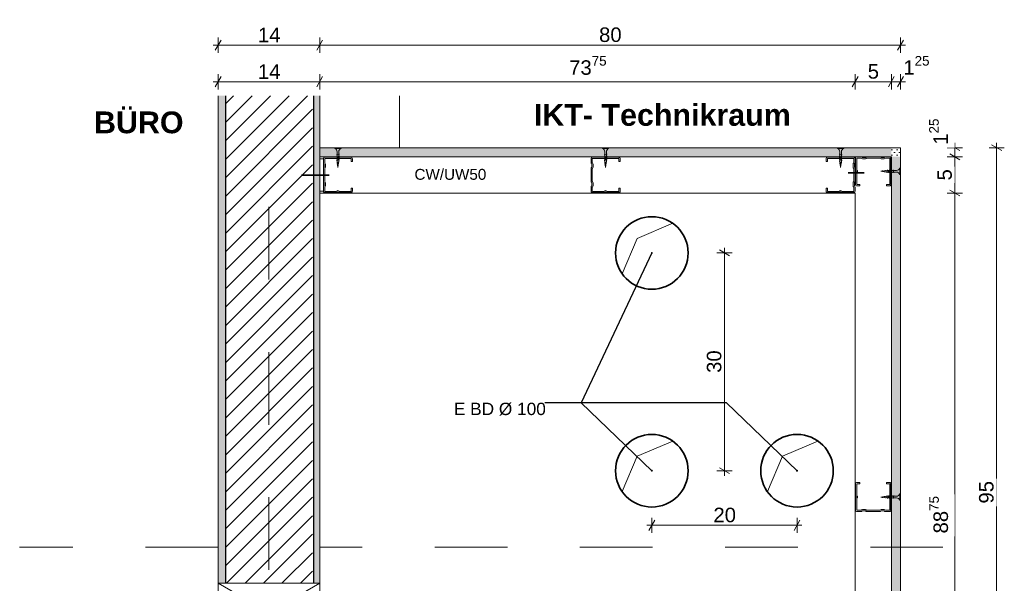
# Model space of a CAD drawing. Header units: metres. Extents: x -4 to 100, y -11 to 17.
# Tile 727 of 728: x 92.755 to 94.111, y -10.403 to -9.627. Entities that reach past the tile are written whole.
import ezdxf

# ---------------------------------------------------------------- set-up
doc = ezdxf.new("R2010")
doc.units = ezdxf.units.M
doc.header["$MEASUREMENT"] = 0
for name, pattern in [('Strichlinie doppelt', [0.546806, 0.264583, -0.105833, 0.070556, -0.105833]), ('Untersicht', [0.1, 0.075, -0.025]), ('Wipeout_Contour', [1, 0, -1])]:
    doc.linetypes.add(name, pattern=pattern)
for name, color, linetype in [('152 - Bemaßung_ Beschriftung.Ausbau', 7, 'Continuous'), ('451 - Universal.Achsen Raster', 7, 'Continuous'), ('603 - Struktur.Bodenplatte_ Decke Roh', 7, 'Continuous'), ('605 - Struktur.Wand Innen', 7, 'Continuous'), ('608 - Struktur.Träger', 7, 'Continuous'), ('650 - Abdeckung.Fußboden Aufbau', 7, 'Continuous'), ('653 - Abdeckung.TB Verkofferung', 7, 'Continuous'), ('660 - Unterkonstruktion.Trockenbau', 7, 'Continuous'), ('Neubau_152 - Bemaßung_ Beschriftung.Ausbau', 7, 'Continuous'), ('Neubau_301 - Elemente.Linie', 7, 'Continuous'), ('Neubau_603 - Struktur.Bodenplatte_ Decke Roh', 7, 'Continuous'), ('Neubau_605 - Struktur.Wand Innen', 7, 'Continuous'), ('Neubau_606 - Struktur.Wand Innen Ausbau', 7, 'Continuous'), ('Neubau_653 - Abdeckung.TB Verkofferung', 7, 'Continuous')]:
    doc.layers.add(name, color=color, linetype=linetype)
doc.styles.add('ERSTELLTER_STIL_1', font='txt')
doc.styles.add('ERSTELLTER_STIL_2', font='txt')
doc.linetypes.add('Abbruch 1', pattern='A,0,[1,2022.0244.A_L5A-PL02.03_iC_Grundriss 1.OG1.Shx,S=0.001984,R=0,X=0,Y=0],-0.25,0', length=0.25)
doc.dimstyles.new('ERSTELLTER_STIL__15', dxfattribs={"dimtxt": 0.02, "dimasz": 0.01064, "dimexe": 0.18, "dimexo": 0.0625, "dimgap": 0, "dimtad": 1, "dimtih": 1, "dimtoh": 1, "dimzin": 0, "dimdsep": 46, "dimtxsty": 'ERSTELLTER_STIL_2', "dimblk": 'ARROWHEAD_2', "dimblk1": 'ARROWHEAD_2', "dimblk2": 'ARROWHEAD_2', "dimcen": 0.09, "dimse1": 1, "dimse2": 1, "dimclrd": 7, "dimclre": 7, "dimclrt": 7, "dimazin": 0, "dimtfac": 1, "dimtdec": 4, "dimtmove": 0, "dimatfit": 3, "dimfxl": 1, "dimtolj": 1, "dimtzin": 0, "dimarcsym": 0})
doc.dimstyles.new('ERSTELLTER_STIL__17', dxfattribs={"dimtxt": 0.02, "dimasz": 0.01064, "dimexe": 0.18, "dimexo": 0.0625, "dimgap": 0, "dimtad": 1, "dimzin": 0, "dimdsep": 46, "dimtxsty": 'ERSTELLTER_STIL_2', "dimblk": 'ARROWHEAD_2', "dimblk1": 'ARROWHEAD_2', "dimblk2": 'ARROWHEAD_2', "dimcen": 0.09, "dimse1": 1, "dimse2": 1, "dimclrd": 7, "dimclre": 7, "dimclrt": 7, "dimazin": 0, "dimtfac": 1, "dimtdec": 4, "dimtmove": 0, "dimatfit": 3, "dimfxl": 1, "dimtolj": 1, "dimtzin": 0, "dimarcsym": 0})
doc.dimstyles.new('ERSTELLTER_STIL__24', dxfattribs={"dimtxt": 0.18, "dimasz": 0.005472, "dimexe": 0.18, "dimexo": 0.0625, "dimgap": 0, "dimtad": 0, "dimtih": 1, "dimtoh": 1, "dimdec": 4, "dimzin": 0, "dimdsep": 46, "dimcen": 0.09, "dimadec": 0, "dimazin": 0, "dimtfac": 1, "dimtdec": 4, "dimtmove": 0, "dimatfit": 3, "dimldrblk": 'ARROWHEAD_11', "dimfxl": 1, "dimtolj": 1, "dimtzin": 0, "dimarcsym": 0})
pattern_1 = [(45, (93.1004595, -10.393267), (-0.003535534, 0.003535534), [0, -0.005])]

# ---------------------------------------------------------------- blocks, each defined once
blk = doc.blocks.new('*D926', base_point=(93.1005, -10.3933))
at = {"layer": '152 - Bemaßung_ Beschriftung.Ausbau', "color": 7, "linetype": 'Continuous', "lineweight": 5}
for p, q in [((93.0319, -9.7054), (93.0239, -9.7194)), ((93.0279, -9.7229), (93.0279, -9.7019)), ((93.1719, -9.7054), (93.1639, -9.7194)), ((93.1679, -9.7229), (93.1679, -9.7019)), ((93.0211, -9.7124), (93.0279, -9.7124)), ((93.0279, -9.7124), (93.1679, -9.7124))]:
    blk.add_line(p, q, dxfattribs=at)
at = {"layer": '152 - Bemaßung_ Beschriftung.Ausbau', "color": 7, "lineweight": 5, "insert": (93.0827, -9.7084), "char_height": 0.02, "attachment_point": 7, "style": 'ERSTELLTER_STIL_2'}
blk.add_mtext('\\A1;{\\pql;\\fArial|b0|i0|c0|p38;14}', dxfattribs=at)
blk = doc.blocks.new('ARROWHEAD_2')
at = {"color": 0, "linetype": 'Continuous', "lineweight": 0}
for p, q in [((0, 0), (-1, 0)), ((-0.38, -0.66), (0.38, 0.66))]:
    blk.add_line(p, q, dxfattribs=at)
blk = doc.blocks.new('*D927', base_point=(93.1005, -10.3933))
at = {"layer": '152 - Bemaßung_ Beschriftung.Ausbau', "color": 7, "linetype": 'Continuous', "lineweight": 5}
for p, q in [((93.1719, -9.7054), (93.1639, -9.7194)), ((93.1679, -9.7229), (93.1679, -9.7019)), ((93.9094, -9.7054), (93.9014, -9.7194)), ((93.9054, -9.7229), (93.9054, -9.7019)), ((93.1679, -9.7124), (93.9054, -9.7124))]:
    blk.add_line(p, q, dxfattribs=at)
at = {"layer": '152 - Bemaßung_ Beschriftung.Ausbau', "color": 7, "lineweight": 5, "insert": (93.5115, -9.7087), "char_height": 0.02, "attachment_point": 7, "style": 'ERSTELLTER_STIL_2'}
blk.add_mtext('\\A1;{\\pql;\\fArial|b0|i0|c0|p38;73\\fArial|b0|i0|c0|p38;\\A1{\\H.66x;\\S75^  ;}}', dxfattribs=at)
blk = doc.blocks.new('*D928', base_point=(93.1005, -10.3933))
at = {"layer": '152 - Bemaßung_ Beschriftung.Ausbau', "color": 7, "linetype": 'Continuous', "lineweight": 5}
for p, q in [((93.9094, -9.7054), (93.9014, -9.7194)), ((93.9054, -9.7229), (93.9054, -9.7019)), ((93.9594, -9.7054), (93.9514, -9.7194)), ((93.9554, -9.7229), (93.9554, -9.7019)), ((93.9054, -9.7124), (93.9554, -9.7124))]:
    blk.add_line(p, q, dxfattribs=at)
at = {"layer": '152 - Bemaßung_ Beschriftung.Ausbau', "color": 7, "lineweight": 5, "insert": (93.9228, -9.7084), "char_height": 0.02, "attachment_point": 7, "style": 'ERSTELLTER_STIL_2'}
blk.add_mtext('\\A1;{\\pql;\\fArial|b0|i0|c0|p38;5}', dxfattribs=at)
blk = doc.blocks.new('*D929', base_point=(93.1005, -10.3933))
at = {"layer": '152 - Bemaßung_ Beschriftung.Ausbau', "color": 7, "linetype": 'Continuous', "lineweight": 5}
for p, q in [((93.9594, -9.7054), (93.9514, -9.7194)), ((93.9554, -9.7229), (93.9554, -9.7019)), ((93.9639, -9.7194), (93.9719, -9.7054)), ((93.9679, -9.7229), (93.9679, -9.7019)), ((93.9554, -9.7124), (93.9679, -9.7124)), ((93.9679, -9.7124), (93.9747, -9.7124))]:
    blk.add_line(p, q, dxfattribs=at)
at = {"layer": '152 - Bemaßung_ Beschriftung.Ausbau', "color": 7, "lineweight": 5, "insert": (93.9719, -9.7086), "char_height": 0.02, "attachment_point": 7, "style": 'ERSTELLTER_STIL_2'}
blk.add_mtext('\\A1;{\\pql;\\fArial|b0|i0|c0|p38;1\\fArial|b0|i0|c0|p38;\\A1{\\H.66x;\\S25^  ;}}', dxfattribs=at)
blk = doc.blocks.new('*D930', base_point=(93.1005, -10.3933))
at = {"layer": '152 - Bemaßung_ Beschriftung.Ausbau', "color": 7, "linetype": 'Continuous', "lineweight": 5}
for p, q in [((94.0534, -9.8658), (94.0324, -9.8658)), ((94.0359, -9.8618), (94.0499, -9.8698)), ((94.0429, -10.7533), (94.0429, -9.8658)), ((94.0534, -10.7533), (94.0324, -10.7533)), ((94.0359, -10.7492), (94.0499, -10.7573)), ((94.0429, -10.7601), (94.0429, -10.7533))]:
    blk.add_line(p, q, dxfattribs=at)
at = {"color": 254, "linetype": 'Wipeout_Contour', "lineweight": 0, "ltscale": 378.374986}
blk.add_wipeout([(94.0427, -10.3385), (94.0427, -10.2806), (94.0152, -10.2806), (94.0152, -10.3385)], dxfattribs=at).dxf.layer = '152 - Bemaßung_ Beschriftung.Ausbau'
at = {"layer": '152 - Bemaßung_ Beschriftung.Ausbau', "color": 7, "lineweight": 5, "insert": (94.0392, -10.3347), "char_height": 0.02, "attachment_point": 7, "rotation": 90, "style": 'ERSTELLTER_STIL_2'}
blk.add_mtext('\\A1;{\\pql;\\fArial|b0|i0|c0|p38;88\\fArial|b0|i0|c0|p38;\\A1{\\H.66x;\\S75^  ;}}', dxfattribs=at)
blk = doc.blocks.new('*D931', base_point=(93.1005, -10.3933))
at = {"layer": '152 - Bemaßung_ Beschriftung.Ausbau', "color": 7, "linetype": 'Continuous', "lineweight": 5}
for p, q in [((94.0534, -9.8158), (94.0324, -9.8158)), ((94.0359, -9.8117), (94.0499, -9.8198)), ((94.0429, -9.8658), (94.0429, -9.8158)), ((94.0534, -9.8658), (94.0324, -9.8658)), ((94.0359, -9.8618), (94.0499, -9.8698))]:
    blk.add_line(p, q, dxfattribs=at)
at = {"color": 254, "linetype": 'Wipeout_Contour', "lineweight": 0, "ltscale": 378.175169}
blk.add_wipeout([(94.0427, -9.8521), (94.0427, -9.8295), (94.0152, -9.8295), (94.0152, -9.8521)], dxfattribs=at).dxf.layer = '152 - Bemaßung_ Beschriftung.Ausbau'
at = {"layer": '152 - Bemaßung_ Beschriftung.Ausbau', "color": 7, "lineweight": 5, "insert": (94.0389, -9.8484), "char_height": 0.02, "attachment_point": 7, "rotation": 90, "style": 'ERSTELLTER_STIL_2'}
blk.add_mtext('\\A1;{\\pql;\\fArial|b0|i0|c0|p38;5}', dxfattribs=at)
blk = doc.blocks.new('*D932', base_point=(93.1005, -10.3933))
at = {"layer": '152 - Bemaßung_ Beschriftung.Ausbau', "color": 7, "linetype": 'Continuous', "lineweight": 5}
for p, q in [((94.0534, -9.8033), (94.0324, -9.8033)), ((94.0499, -9.8073), (94.0359, -9.7992)), ((94.0429, -9.8033), (94.0429, -9.7964)), ((94.0429, -9.8158), (94.0429, -9.8033)), ((94.0534, -9.8158), (94.0324, -9.8158)), ((94.0359, -9.8117), (94.0499, -9.8198))]:
    blk.add_line(p, q, dxfattribs=at)
at = {"color": 254, "linetype": 'Wipeout_Contour', "lineweight": 0, "ltscale": 378.150643}
blk.add_wipeout([(94.0427, -9.803), (94.0427, -9.7603), (94.0152, -9.7603), (94.0152, -9.803)], dxfattribs=at).dxf.layer = '152 - Bemaßung_ Beschriftung.Ausbau'
at = {"layer": '152 - Bemaßung_ Beschriftung.Ausbau', "color": 7, "lineweight": 5, "insert": (94.0391, -9.7992), "char_height": 0.02, "attachment_point": 7, "rotation": 90, "style": 'ERSTELLTER_STIL_2'}
blk.add_mtext('\\A1;{\\pql;\\fArial|b0|i0|c0|p38;1\\fArial|b0|i0|c0|p38;\\A1{\\H.66x;\\S25^  ;}}', dxfattribs=at)
blk = doc.blocks.new('*D933', base_point=(93.1005, -10.3933))
at = {"layer": '152 - Bemaßung_ Beschriftung.Ausbau', "color": 7, "linetype": 'Continuous', "lineweight": 5}
for p, q in [((94.1109, -9.8033), (94.0899, -9.8033)), ((94.1074, -9.8073), (94.0934, -9.7992)), ((94.1004, -9.8033), (94.1004, -9.7964)), ((94.1004, -10.7533), (94.1004, -9.8033)), ((94.1109, -10.7533), (94.0899, -10.7533)), ((94.0934, -10.7492), (94.1074, -10.7573)), ((94.1004, -10.7601), (94.1004, -10.7533))]:
    blk.add_line(p, q, dxfattribs=at)
at = {"color": 254, "linetype": 'Wipeout_Contour', "lineweight": 0, "ltscale": 378.590165}
blk.add_wipeout([(94.1002, -10.2972), (94.1002, -10.2594), (94.0727, -10.2594), (94.0727, -10.2972)], dxfattribs=at).dxf.layer = '152 - Bemaßung_ Beschriftung.Ausbau'
at = {"layer": '152 - Bemaßung_ Beschriftung.Ausbau', "color": 7, "lineweight": 5, "insert": (94.0964, -10.2935), "char_height": 0.02, "attachment_point": 7, "rotation": 90, "style": 'ERSTELLTER_STIL_2'}
blk.add_mtext('\\A1;{\\pql;\\fArial|b0|i0|c0|p38;95}', dxfattribs=at)
blk = doc.blocks.new('*D934', base_point=(93.1005, -10.3933))
at = {"layer": '152 - Bemaßung_ Beschriftung.Ausbau', "color": 7, "linetype": 'Continuous', "lineweight": 5}
for p, q in [((93.0319, -9.6549), (93.0239, -9.6689)), ((93.0279, -9.6724), (93.0279, -9.6514)), ((93.1719, -9.6549), (93.1639, -9.6689)), ((93.1679, -9.6724), (93.1679, -9.6514)), ((93.0211, -9.6619), (93.0279, -9.6619)), ((93.0279, -9.6619), (93.1679, -9.6619))]:
    blk.add_line(p, q, dxfattribs=at)
at = {"layer": '152 - Bemaßung_ Beschriftung.Ausbau', "color": 7, "lineweight": 5, "insert": (93.0827, -9.6579), "char_height": 0.02, "attachment_point": 7, "style": 'ERSTELLTER_STIL_2'}
blk.add_mtext('\\A1;{\\pql;\\fArial|b0|i0|c0|p38;14}', dxfattribs=at)
blk = doc.blocks.new('*D935', base_point=(93.1005, -10.3933))
at = {"layer": '152 - Bemaßung_ Beschriftung.Ausbau', "color": 7, "linetype": 'Continuous', "lineweight": 5}
for p, q in [((93.1719, -9.6549), (93.1639, -9.6689)), ((93.1679, -9.6724), (93.1679, -9.6514)), ((93.9639, -9.6689), (93.9719, -9.6549)), ((93.9679, -9.6724), (93.9679, -9.6514)), ((93.1679, -9.6619), (93.9679, -9.6619)), ((93.9679, -9.6619), (93.9747, -9.6619))]:
    blk.add_line(p, q, dxfattribs=at)
at = {"layer": '152 - Bemaßung_ Beschriftung.Ausbau', "color": 7, "lineweight": 5, "insert": (93.5527, -9.6579), "char_height": 0.02, "attachment_point": 7, "style": 'ERSTELLTER_STIL_2'}
blk.add_mtext('\\A1;{\\pql;\\fArial|b0|i0|c0|p38;80}', dxfattribs=at)
blk = doc.blocks.new('*D940', base_point=(93.1005, -10.3933))
at = {"layer": '152 - Bemaßung_ Beschriftung.Ausbau', "color": 7, "linetype": 'Continuous', "lineweight": 5}
for p, q in [((93.7254, -9.9483), (93.7254, -9.9414)), ((93.7359, -9.9483), (93.7149, -9.9483)), ((93.7324, -9.9523), (93.7184, -9.9442)), ((93.7254, -10.2483), (93.7254, -9.9483)), ((93.7359, -10.2483), (93.7149, -10.2483)), ((93.7184, -10.2442), (93.7324, -10.2523)), ((93.7254, -10.2551), (93.7254, -10.2483))]:
    blk.add_line(p, q, dxfattribs=at)
at = {"layer": '152 - Bemaßung_ Beschriftung.Ausbau', "color": 7, "lineweight": 5, "insert": (93.7214, -10.1135), "char_height": 0.02, "attachment_point": 7, "rotation": 90, "style": 'ERSTELLTER_STIL_2'}
blk.add_mtext('\\A1;{\\pql;\\fArial|b0|i0|c0|p38;30}', dxfattribs=at)
blk = doc.blocks.new('*D941', base_point=(93.1005, -10.3933))
at = {"layer": '152 - Bemaßung_ Beschriftung.Ausbau', "color": 7, "linetype": 'Continuous', "lineweight": 5}
for p, q in [((93.6294, -10.3165), (93.6214, -10.3305)), ((93.6254, -10.334), (93.6254, -10.313)), ((93.8214, -10.3305), (93.8294, -10.3165)), ((93.8254, -10.334), (93.8254, -10.313)), ((93.6186, -10.3235), (93.6254, -10.3235)), ((93.6254, -10.3235), (93.8254, -10.3235)), ((93.8254, -10.3235), (93.8322, -10.3235))]:
    blk.add_line(p, q, dxfattribs=at)
at = {"layer": '152 - Bemaßung_ Beschriftung.Ausbau', "color": 7, "lineweight": 5, "insert": (93.7102, -10.3195), "char_height": 0.02, "attachment_point": 7, "style": 'ERSTELLTER_STIL_2'}
blk.add_mtext('\\A1;{\\pql;\\fArial|b0|i0|c0|p38;20}', dxfattribs=at)
blk = doc.blocks.new('ARROWHEAD_11')
at = {"color": 0, "linetype": 'Continuous', "lineweight": 0}
blk.add_line((0, 0), (-1, 0), dxfattribs=at)
at = {"color": 0, "linetype": 'Continuous', "lineweight": 0, "const_width": 0.25, "flags": 128}
blk.add_lwpolyline([(-0.125, 0, 1), (0.125, 0, 1)], format="xyb", close=True, dxfattribs=at)

msp = doc.modelspace()

# ---------------------------------------------------------------- hatches: boundary and pattern name
at = {"layer": '608 - Struktur.Träger', "linetype": 'Continuous', "lineweight": 5}
h = msp.add_hatch(dxfattribs=at)
h.set_pattern_fill('Gips_0009', style=0, pattern_type=2)
h.set_pattern_definition(pattern_1)
h.paths.add_polyline_path([(93.0279, -10.4033), (93.0379, -10.4033), (93.0379, -9.7317), (93.0279, -9.7317)])
h = msp.add_hatch(dxfattribs=at)
h.set_pattern_fill('Gips_0009', style=0, pattern_type=2)
h.set_pattern_definition(pattern_1)
h.paths.add_polyline_path([(93.1593, -9.7317), (93.1679, -9.7317), (93.1679, -10.4033), (93.1593, -10.4033)])
at = {"layer": 'Neubau_606 - Struktur.Wand Innen Ausbau', "linetype": 'Continuous', "lineweight": 5}
h = msp.add_hatch(dxfattribs=at)
h.set_pattern_fill('Gips_0009', style=0, pattern_type=2)
h.set_pattern_definition(pattern_1)
h.paths.add_polyline_path([(93.1679, -9.8033), (93.1679, -9.8158), (93.9554, -9.8158), (93.9554, -9.8033)])
h = msp.add_hatch(dxfattribs=at)
h.set_pattern_fill('Gips_0009', style=0, pattern_type=2)
h.set_pattern_definition(pattern_1)
h.paths.add_polyline_path([(93.9554, -9.8158), (93.9679, -9.8158), (93.9679, -9.8033)])
h = msp.add_hatch(dxfattribs=at)
h.set_pattern_fill('Gips_0009', style=0, pattern_type=2)
h.set_pattern_definition(pattern_1)
h.paths.add_polyline_path([(93.9554, -9.8033), (93.9554, -9.8158), (93.9679, -9.8033)])
h = msp.add_hatch(dxfattribs=at)
h.set_pattern_fill('Gips_0009', style=0, pattern_type=2)
h.set_pattern_definition(pattern_1)
h.paths.add_polyline_path([(93.9554, -9.8158), (93.9554, -10.7533), (93.9679, -10.7533), (93.9679, -9.8158)])

# ---------------------------------------------------------------- linework, layer by layer
at = {"layer": '603 - Struktur.Bodenplatte_ Decke Roh', "color": 7, "linetype": 'Abbruch 1', "lineweight": 35, "ltscale": 0.2}
for centre in [(93.6254, -9.9483), (93.6254, -10.2483), (93.8254, -10.2483)]:
    msp.add_circle(centre, 0.05, dxfattribs=at)
at = {"layer": '605 - Struktur.Wand Innen', "color": 7, "linetype": 'Continuous', "lineweight": 18}
for points in [[(93.0279, -9.7317), (93.0279, -10.4033)], [(93.1679, -10.4033), (93.1679, -9.7317)]]:
    msp.add_lwpolyline(points, dxfattribs=at)
at = {"layer": '650 - Abdeckung.Fußboden Aufbau', "color": 7, "linetype": 'Continuous', "lineweight": 13}
for points in [[(92.9379, -10.7533), (92.9379, -10.4933), (93.0279, -10.4933), (93.0279, -9.7317)], [(93.1679, -9.7317), (93.1679, -10.4933), (93.2579, -10.4933), (93.2579, -10.7533), (94.0264, -10.7533)]]:
    msp.add_lwpolyline(points, dxfattribs=at)
at = {"layer": '653 - Abdeckung.TB Verkofferung', "color": 1, "linetype": 'Continuous', "lineweight": 35}
msp.add_line((93.896, -9.8378), (93.9178, -9.8378), dxfattribs=at)
at = {"layer": '660 - Unterkonstruktion.Trockenbau', "color": 1, "linetype": 'Continuous', "lineweight": 5}
for p, q in [((93.1887, -9.8043), (93.1972, -9.8043)), ((93.5574, -9.8043), (93.5659, -9.8043)), ((93.1909, -9.8133), (93.1949, -9.8123)), ((93.1909, -9.8159), (93.1949, -9.8149)), ((93.1909, -9.8185), (93.1949, -9.8175)), ((93.1909, -9.8211), (93.1949, -9.8201)), ((93.5597, -9.8133), (93.5637, -9.8123)), ((93.5597, -9.8159), (93.5637, -9.8149)), ((93.5597, -9.8185), (93.5637, -9.8175)), ((93.5597, -9.8211), (93.5637, -9.8201)), ((93.1913, -9.8235), (93.1947, -9.8227)), ((93.1916, -9.8257), (93.1942, -9.8252)), ((93.192, -9.8279), (93.1938, -9.8277)), ((93.56, -9.8235), (93.5634, -9.8227)), ((93.5604, -9.8257), (93.563, -9.8252)), ((93.5607, -9.8279), (93.5625, -9.8277)), ((93.8864, -9.8279), (93.8846, -9.8277))]:
    msp.add_line(p, q, dxfattribs=at)
at = {"layer": '660 - Unterkonstruktion.Trockenbau', "color": 1, "linetype": 'Continuous', "lineweight": 5, "flags": 128}
for points in [[(93.194, -9.8214), (93.194, -9.8088, -0.304192), (93.1972, -9.8043), (93.1972, -9.8033), (93.1887, -9.8033), (93.1887, -9.8043, -0.304191), (93.1918, -9.8088), (93.1918, -9.8214), (93.1929, -9.8305)], [(93.5628, -9.8214), (93.5628, -9.8088, -0.304192), (93.5659, -9.8043), (93.5659, -9.8033), (93.5574, -9.8033), (93.5574, -9.8043, -0.304191), (93.5605, -9.8088), (93.5605, -9.8214), (93.5617, -9.8305)]]:
    msp.add_lwpolyline(points, format="xyb", close=True, dxfattribs=at)
at = {"layer": '660 - Unterkonstruktion.Trockenbau', "color": 1, "linetype": 'Continuous', "lineweight": 13, "flags": 128}
msp.add_lwpolyline([(93.5799, -9.8592), (93.5817, -9.8592), (93.5817, -9.8632, -0.414214), (93.5797, -9.8652), (93.5636, -9.8652, -0.267949), (93.5619, -9.8642, 0.57735), (93.5614, -9.8642, -0.267949), (93.5597, -9.8652), (93.5437, -9.8652, -0.414214), (93.5417, -9.8632), (93.5417, -9.8577, -0.250492), (93.5425, -9.856, 0.250492), (93.5427, -9.8558), (93.5427, -9.8516, 0.250492), (93.5425, -9.8514, -0.250492), (93.5417, -9.8497), (93.5417, -9.8319, -0.250492), (93.5425, -9.8302, 0.250492), (93.5427, -9.83), (93.5427, -9.8258, 0.250492), (93.5425, -9.8256, -0.250492), (93.5417, -9.8239), (93.5417, -9.8184, -0.414214), (93.5437, -9.8164), (93.5597, -9.8164, -0.267949), (93.5614, -9.8174, 0.57735), (93.5619, -9.8174, -0.267949), (93.5636, -9.8164), (93.5797, -9.8164, -0.414214), (93.5817, -9.8184), (93.5817, -9.8224), (93.5799, -9.8224), (93.5799, -9.8184, 0.414214), (93.5797, -9.8181), (93.5636, -9.8181, 0.267949), (93.5634, -9.8183, -0.57735), (93.5599, -9.8183, 0.267949), (93.5597, -9.8181), (93.5437, -9.8181, 0.414214), (93.5434, -9.8184), (93.5434, -9.8239, 0.250492), (93.5435, -9.8241, -0.250492), (93.5444, -9.8258), (93.5444, -9.83, -0.250492), (93.5435, -9.8317, 0.250492), (93.5434, -9.8319), (93.5434, -9.8497, 0.250492), (93.5435, -9.8499, -0.250492), (93.5444, -9.8516), (93.5444, -9.8558, -0.250492), (93.5435, -9.8575, 0.250492), (93.5434, -9.8577), (93.5434, -9.8632, 0.414214), (93.5437, -9.8634), (93.5597, -9.8634, 0.267949), (93.5599, -9.8633, -0.57735), (93.5634, -9.8633, 0.267949), (93.5636, -9.8634), (93.5797, -9.8634, 0.414214), (93.5799, -9.8632)], format="xyb", close=True, dxfattribs=at)
at = {"layer": 'Neubau_301 - Elemente.Linie', "color": 1, "linetype": 'Continuous', "lineweight": 5, "flags": 128}
msp.add_lwpolyline([(93.2779, -9.7317), (93.2779, -9.8033), (93.1679, -9.8033), (93.1679, -9.7317)], dxfattribs=at)
at = {"layer": 'Neubau_603 - Struktur.Bodenplatte_ Decke Roh', "color": 1, "linetype": 'Continuous', "lineweight": 5}
for p, q in [((93.6054, -9.9283), (93.6542, -9.9074)), ((93.5845, -9.9771), (93.6054, -9.9283)), ((93.6054, -10.2283), (93.6542, -10.2074)), ((93.8054, -10.2283), (93.8542, -10.2074)), ((93.5845, -10.2771), (93.6054, -10.2283)), ((93.7845, -10.2771), (93.8054, -10.2283))]:
    msp.add_line(p, q, dxfattribs=at)
at = {"layer": 'Neubau_605 - Struktur.Wand Innen', "color": 1, "linetype": 'Continuous', "lineweight": 9}
for p, q in [((93.0279, -10.4833), (93.1679, -10.4033)), ((93.0279, -10.4033), (93.1679, -10.4833))]:
    msp.add_line(p, q, dxfattribs=at)
at = {"layer": 'Neubau_606 - Struktur.Wand Innen Ausbau', "color": 1, "linetype": 'Continuous', "lineweight": 5}
for p, q in [((93.9054, -9.8158), (93.1679, -9.8158)), ((93.9554, -9.8158), (93.9054, -9.8158)), ((93.9554, -9.8658), (93.9554, -9.8158)), ((93.9554, -9.8658), (93.9554, -9.8158)), ((93.9554, -10.7533), (93.9554, -9.8658))]:
    msp.add_line(p, q, dxfattribs=at)
for points in [[(93.9679, -9.8033), (93.1679, -9.8033)], [(93.1679, -9.8033), (93.1679, -9.8158)], [(93.9679, -9.8033), (93.9679, -9.8158)], [(93.1679, -9.8158), (93.1679, -9.8658)], [(93.9679, -10.7533), (93.9679, -9.8158)], [(93.1679, -9.8658), (93.9054, -9.8658)], [(93.9054, -9.8658), (93.9054, -10.7533)]]:
    msp.add_lwpolyline(points, dxfattribs=at)
at = {"layer": 'Neubau_653 - Abdeckung.TB Verkofferung', "color": 1, "linetype": 'Untersicht', "lineweight": 9, "ltscale": 0.2}
for p, q in [((93.1679, -9.8033), (93.1679, -9.7317)), ((93.2779, -9.8033), (93.2779, -9.7317)), ((93.2779, -9.8033), (93.1679, -9.8033)), ((93.0279, -10.3538), (92.7545, -10.3538)), ((93.0279, -10.3538), (93.0279, -10.7533)), ((94.0264, -10.3538), (93.1679, -10.3538)), ((93.1679, -10.3538), (93.1679, -10.7533))]:
    msp.add_line(p, q, dxfattribs=at)

# ---------------------------------------------------------------- texts
at = {"layer": '152 - Bemaßung_ Beschriftung.Ausbau', "color": 7, "linetype": 'Continuous', "lineweight": 9, "attachment_point": 7}
for s, insert, char_height, style in [('\\A1;{\\pql;\\fArial|b1|i0|c0|p38;BÜRO}', (92.8569, -9.7838), 0.03, 'ERSTELLTER_STIL_1'), ('\\A1;{\\pql;\\fArial|b1|i0|c0|p38;IKT- Technikraum}', (93.4629, -9.7735), 0.03, 'ERSTELLTER_STIL_1'), ('\\A1;{\\pql;\\fArial|b0|i0|c0|p38;CW\\fArial|b0|i0|c0|p38;/UW\\fArial|b0|i0|c0|p38;50}', (93.2984, -9.8477), 0.015, 'ERSTELLTER_STIL_2')]:
    msp.add_mtext(s, dxfattribs=dict(at, insert=insert, char_height=char_height, style=style))
at = {"layer": 'Neubau_152 - Bemaßung_ Beschriftung.Ausbau', "color": 1, "linetype": 'Continuous', "lineweight": 13, "insert": (93.416, -10.1546), "char_height": 0.017, "attachment_point": 2, "style": 'ERSTELLTER_STIL_2'}
msp.add_mtext('\\A1;{\\pqc;\\fArial|b0|i0|c0|p38;E BD Ø \\fArial|b0|i0|c0|p38;1\\fArial|b0|i0|c0|p38;00}', dxfattribs=at)
msp.add_mtext('\\A1;{\\pqc;\\fArial|b0|i0|c0|p38;E BD Ø \\fArial|b0|i0|c0|p38;1\\fArial|b0|i0|c0|p38;00}', dxfattribs=at)
msp.add_mtext('\\A1;{\\pqc;\\fArial|b0|i0|c0|p38;E BD Ø \\fArial|b0|i0|c0|p38;1\\fArial|b0|i0|c0|p38;00}', dxfattribs=at)

# ---------------------------------------------------------------- dimensions: what is measured, and where the dimension line sits
at = {"layer": '152 - Bemaßung_ Beschriftung.Ausbau', "color": 7, "linetype": 'Continuous', "lineweight": 5}
for base, p1, p2, picture, middle in [((93.9679, -9.7124), (93.9554, -9.8158), (93.9679, -9.8033), '*D929', (94.0142, -9.6984)), ((93.9554, -9.7124), (93.9054, -9.8658), (93.9554, -9.8158), '*D928', (93.9304, -9.6984)), ((93.8254, -10.3235), (93.6254, -10.2483), (93.8254, -10.2483), '*D941', (93.7255, -10.3095))]:
    dim = msp.add_linear_dim(base=base, p1=p1, p2=p2, dimstyle='ERSTELLTER_STIL__15', dxfattribs=at)
    dim.commit()
    dim.dimension.update_dxf_attribs({"geometry": picture, "text_midpoint": middle, "dimtype": 160})
dim = msp.add_linear_dim(base=(93.7254, -9.9483), p1=(93.6254, -10.2483), p2=(93.6254, -9.9483), angle=90, dimstyle='ERSTELLTER_STIL__17', dxfattribs=at)
dim.commit()
dim.dimension.update_dxf_attribs({"geometry": '*D940', "text_midpoint": (93.7114, -10.0982), "dimtype": 160, "text_rotation": 90})

# ---------------------------------------------------------------- leaders
at = {"layer": 'Neubau_152 - Bemaßung_ Beschriftung.Ausbau', "color": 1, "linetype": 'Continuous', "lineweight": 13, "annotation_type": 0, "has_hookline": 1, "hookline_direction": 1, "text_width": 0.1236}
for points in [[(93.6254, -9.9483), (93.5281, -10.1546), (93.4778, -10.1546)], [(93.6254, -10.2483), (93.5281, -10.1546), (93.4778, -10.1546)], [(93.8254, -10.2483), (93.7281, -10.1546), (93.4778, -10.1546)]]:
    msp.add_leader(points, dimstyle='ERSTELLTER_STIL__24', dxfattribs=at)

# ---------------------------------------------------------------- next in the draw order: wipeouts: each hides what was drawn before it
at = {"color": 254, "linetype": 'Wipeout_Contour', "lineweight": 0, "ltscale": 374.571278}
msp.add_wipeout([(93.0379, -10.4033), (93.1579, -10.4033), (93.1579, -9.7317), (93.0379, -9.7317)], dxfattribs=at).dxf.layer = '605 - Struktur.Wand Innen'

# ---------------------------------------------------------------- next in the draw order: hatches: boundary and pattern name
at = {"layer": '605 - Struktur.Wand Innen', "linetype": 'Continuous', "lineweight": 5}
h = msp.add_hatch(dxfattribs=at)
h.set_pattern_fill('MW_Ziegel_0009', style=0, pattern_type=2)
h.set_pattern_definition([(45, (93.10046, -10.393267), (-0.0127279, 0.0127279), [])])
h.paths.add_polyline_path([(93.0379, -10.4033), (93.1579, -10.4033), (93.1579, -9.7317), (93.0379, -9.7317)])

# ---------------------------------------------------------------- next in the draw order: linework, layer by layer
at = {"layer": '451 - Universal.Achsen Raster', "color": 160, "linetype": 'Strichlinie doppelt', "lineweight": 9, "ltscale": 0.2, "true_color": 0x3232ff}
msp.add_line((93.0979, -10.9849), (93.0979, -9.8017), dxfattribs=at)
at = {"layer": '605 - Struktur.Wand Innen', "color": 7, "linetype": 'Continuous', "lineweight": 25}
for points in [[(93.0379, -9.7317), (93.0379, -10.4033)], [(93.1593, -9.7317), (93.1593, -10.4033)]]:
    msp.add_lwpolyline(points, dxfattribs=at)
at = {"layer": '605 - Struktur.Wand Innen', "color": 7, "linetype": 'Continuous', "lineweight": 18}
msp.add_lwpolyline([(93.0279, -10.4033), (93.1679, -10.4033)], dxfattribs=at)

# ---------------------------------------------------------------- next in the draw order: dimensions: what is measured, and where the dimension line sits
at = {"layer": '152 - Bemaßung_ Beschriftung.Ausbau', "color": 7, "linetype": 'Continuous', "lineweight": 5}
for base, p1, p2, picture, middle in [((93.9054, -9.7124), (93.1679, -9.8033), (93.9054, -9.8658), '*D927', (93.5613, -9.6984)), ((93.1679, -9.6619), (93.0279, -9.7317), (93.1679, -9.8033), '*D934', (93.098, -9.6479)), ((93.1679, -9.7124), (93.0279, -9.7317), (93.1679, -9.8033), '*D926', (93.098, -9.6984))]:
    dim = msp.add_linear_dim(base=base, p1=p1, p2=p2, dimstyle='ERSTELLTER_STIL__15', dxfattribs=at)
    dim.commit()
    dim.dimension.update_dxf_attribs({"geometry": picture, "text_midpoint": middle, "dimtype": 160})

# ---------------------------------------------------------------- next in the draw order: dimensions: what is measured, and where the dimension line sits
dim = msp.add_linear_dim(base=(94.0429, -9.8658), p1=(93.8679, -10.7533), p2=(93.9054, -9.8658), angle=90, dimstyle='ERSTELLTER_STIL__17', dxfattribs=at)
dim.commit()
dim.dimension.update_dxf_attribs({"geometry": '*D930', "text_midpoint": (94.0289, -10.2849), "dimtype": 160, "text_rotation": 90})

# ---------------------------------------------------------------- next in the draw order: wipeouts: each hides what was drawn before it
at = {"color": 254, "linetype": 'Wipeout_Contour', "lineweight": 0, "ltscale": 374.760049}
msp.add_wipeout([(93.1729, -9.8184), (93.1679, -9.8184), (93.1679, -9.8632), (93.1729, -9.8632)], dxfattribs=at).dxf.layer = '660 - Unterkonstruktion.Trockenbau'

# ---------------------------------------------------------------- next in the draw order: linework, layer by layer
at = {"layer": '653 - Abdeckung.TB Verkofferung', "color": 1, "linetype": 'Continuous', "lineweight": 35}
msp.add_line((93.1428, -9.8411), (93.1811, -9.8411), dxfattribs=at)
at = {"layer": '660 - Unterkonstruktion.Trockenbau', "color": 1, "linetype": 'Continuous', "lineweight": 5, "flags": 128}
msp.add_lwpolyline([(93.1729, -9.8184), (93.1679, -9.8184), (93.1679, -9.8632), (93.1729, -9.8632)], close=True, dxfattribs=at)
at = {"layer": '660 - Unterkonstruktion.Trockenbau', "color": 1, "linetype": 'Continuous', "lineweight": 13, "flags": 128}
msp.add_lwpolyline([(93.2112, -9.8592), (93.2129, -9.8592), (93.2129, -9.8632, -0.414214), (93.2109, -9.8652), (93.1949, -9.8652, -0.267949), (93.1931, -9.8642, 0.57735), (93.1927, -9.8642, -0.267949), (93.191, -9.8652), (93.1749, -9.8652, -0.414214), (93.1729, -9.8632), (93.1729, -9.8577, -0.250492), (93.1738, -9.856, 0.250492), (93.1739, -9.8558), (93.1739, -9.8516, 0.250492), (93.1738, -9.8514, -0.250492), (93.1729, -9.8497), (93.1729, -9.8319, -0.250492), (93.1738, -9.8302, 0.250492), (93.1739, -9.83), (93.1739, -9.8258, 0.250492), (93.1738, -9.8256, -0.250492), (93.1729, -9.8239), (93.1729, -9.8184, -0.414214), (93.1749, -9.8164), (93.191, -9.8164, -0.267949), (93.1927, -9.8174, 0.57735), (93.1931, -9.8174, -0.267949), (93.1949, -9.8164), (93.2109, -9.8164, -0.414214), (93.2129, -9.8184), (93.2129, -9.8224), (93.2112, -9.8224), (93.2112, -9.8184, 0.414214), (93.2109, -9.8181), (93.1949, -9.8181, 0.267949), (93.1946, -9.8183, -0.57735), (93.1912, -9.8183, 0.267949), (93.191, -9.8181), (93.1749, -9.8181, 0.414214), (93.1747, -9.8184), (93.1747, -9.8239, 0.250492), (93.1748, -9.8241, -0.250492), (93.1757, -9.8258), (93.1757, -9.83, -0.250492), (93.1748, -9.8317, 0.250492), (93.1747, -9.8319), (93.1747, -9.8497, 0.250492), (93.1748, -9.8499, -0.250492), (93.1757, -9.8516), (93.1757, -9.8558, -0.250492), (93.1748, -9.8575, 0.250492), (93.1747, -9.8577), (93.1747, -9.8632, 0.414214), (93.1749, -9.8634), (93.191, -9.8634, 0.267949), (93.1912, -9.8633, -0.57735), (93.1946, -9.8633, 0.267949), (93.1949, -9.8634), (93.2109, -9.8634, 0.414214), (93.2112, -9.8632)], format="xyb", close=True, dxfattribs=at)

# ---------------------------------------------------------------- next in the draw order: dimensions: what is measured, and where the dimension line sits
at = {"layer": '152 - Bemaßung_ Beschriftung.Ausbau', "color": 7, "linetype": 'Continuous', "lineweight": 5}
dim = msp.add_linear_dim(base=(94.0429, -9.8158), p1=(93.9054, -9.8658), p2=(93.9554, -9.8158), angle=90, dimstyle='ERSTELLTER_STIL__17', dxfattribs=at)
dim.commit()
dim.dimension.update_dxf_attribs({"geometry": '*D931', "text_midpoint": (94.0289, -9.8408), "dimtype": 160, "text_rotation": 90})

# ---------------------------------------------------------------- next in the draw order: dimensions: what is measured, and where the dimension line sits
dim = msp.add_linear_dim(base=(94.0429, -9.8033), p1=(93.9554, -9.8158), p2=(93.8679, -9.8033), angle=90, dimstyle='ERSTELLTER_STIL__17', dxfattribs=at)
dim.commit()
dim.dimension.update_dxf_attribs({"geometry": '*D932', "text_midpoint": (94.0289, -9.757), "dimtype": 160, "text_rotation": 90})

# ---------------------------------------------------------------- next in the draw order: linework, layer by layer
at = {"layer": '660 - Unterkonstruktion.Trockenbau', "color": 1, "linetype": 'Continuous', "lineweight": 5}
for p, q in [((93.8897, -9.8043), (93.8812, -9.8043)), ((93.8874, -9.8133), (93.8834, -9.8123)), ((93.8874, -9.8159), (93.8834, -9.8149)), ((93.8874, -9.8185), (93.8834, -9.8175)), ((93.8874, -9.8211), (93.8834, -9.8201)), ((93.8871, -9.8235), (93.8836, -9.8227)), ((93.8867, -9.8257), (93.8841, -9.8252))]:
    msp.add_line(p, q, dxfattribs=at)
at = {"layer": '660 - Unterkonstruktion.Trockenbau', "color": 1, "linetype": 'Continuous', "lineweight": 5, "flags": 128}
msp.add_lwpolyline([(93.8843, -9.8214), (93.8843, -9.8088, 0.304192), (93.8812, -9.8043), (93.8812, -9.8033), (93.8897, -9.8033), (93.8897, -9.8043, 0.304191), (93.8865, -9.8088), (93.8865, -9.8214), (93.8854, -9.8305)], format="xyb", close=True, dxfattribs=at)

# ---------------------------------------------------------------- next in the draw order: dimensions: what is measured, and where the dimension line sits
at = {"layer": '152 - Bemaßung_ Beschriftung.Ausbau', "color": 7, "linetype": 'Continuous', "lineweight": 5}
dim = msp.add_linear_dim(base=(94.1004, -9.8033), p1=(93.9004, -10.7533), p2=(93.9004, -9.8033), angle=90, dimstyle='ERSTELLTER_STIL__17', dxfattribs=at)
dim.commit()
dim.dimension.update_dxf_attribs({"geometry": '*D933', "text_midpoint": (94.0864, -10.2782), "dimtype": 160, "text_rotation": 90})

# ---------------------------------------------------------------- next in the draw order: linework, layer by layer
at = {"layer": '660 - Unterkonstruktion.Trockenbau', "color": 1, "linetype": 'Continuous', "lineweight": 5}
for p, q in [((93.9501, -9.8338), (93.9511, -9.8378)), ((93.9527, -9.8338), (93.9537, -9.8378)), ((93.9553, -9.8338), (93.9563, -9.8378)), ((93.9579, -9.8338), (93.9589, -9.8378)), ((93.9669, -9.8315), (93.9669, -9.84)), ((93.9433, -9.8348), (93.9435, -9.8366)), ((93.9455, -9.8345), (93.946, -9.8371)), ((93.9477, -9.8341), (93.9485, -9.8376)), ((93.9669, -10.2888), (93.9669, -10.2803)), ((93.9433, -10.2855), (93.9435, -10.2837)), ((93.9455, -10.2858), (93.946, -10.2832)), ((93.9477, -10.2862), (93.9485, -10.2828)), ((93.9501, -10.2865), (93.9511, -10.2825)), ((93.9527, -10.2865), (93.9537, -10.2825)), ((93.9553, -10.2865), (93.9563, -10.2825)), ((93.9579, -10.2865), (93.9589, -10.2825))]:
    msp.add_line(p, q, dxfattribs=at)
at = {"layer": '660 - Unterkonstruktion.Trockenbau', "color": 1, "linetype": 'Continuous', "lineweight": 13, "flags": 128}
for points in [[(93.8672, -9.8592), (93.8654, -9.8592), (93.8654, -9.8632, 0.414214), (93.8674, -9.8652), (93.8835, -9.8652, 0.267949), (93.8852, -9.8642, -0.57735), (93.8856, -9.8642, 0.267949), (93.8874, -9.8652), (93.9034, -9.8652, 0.414214), (93.9054, -9.8632), (93.9054, -9.8577, 0.250492), (93.9045, -9.856, -0.250492), (93.9044, -9.8558), (93.9044, -9.8516, -0.250492), (93.9045, -9.8514, 0.250492), (93.9054, -9.8497), (93.9054, -9.8319, 0.250492), (93.9045, -9.8302, -0.250492), (93.9044, -9.83), (93.9044, -9.8258, -0.250492), (93.9045, -9.8256, 0.250492), (93.9054, -9.8239), (93.9054, -9.8184, 0.414214), (93.9034, -9.8164), (93.8874, -9.8164, 0.267949), (93.8856, -9.8174, -0.57735), (93.8852, -9.8174, 0.267949), (93.8835, -9.8164), (93.8674, -9.8164, 0.414214), (93.8654, -9.8184), (93.8654, -9.8224), (93.8672, -9.8224), (93.8672, -9.8184, -0.414214), (93.8674, -9.8181), (93.8835, -9.8181, -0.267949), (93.8837, -9.8183, 0.57735), (93.8871, -9.8183, -0.267949), (93.8874, -9.8181), (93.9034, -9.8181, -0.414214), (93.9037, -9.8184), (93.9037, -9.8239, -0.250492), (93.9035, -9.8241, 0.250492), (93.9027, -9.8258), (93.9027, -9.83, 0.250492), (93.9035, -9.8317, -0.250492), (93.9037, -9.8319), (93.9037, -9.8497, -0.250492), (93.9035, -9.8499, 0.250492), (93.9027, -9.8516), (93.9027, -9.8558, 0.250492), (93.9035, -9.8575, -0.250492), (93.9037, -9.8577), (93.9037, -9.8632, -0.414214), (93.9034, -9.8634), (93.8874, -9.8634, -0.267949), (93.8871, -9.8633, 0.57735), (93.8837, -9.8633, -0.267949), (93.8835, -9.8634), (93.8674, -9.8634, -0.414214), (93.8672, -9.8632)], [(93.912, -9.854), (93.912, -9.8558), (93.908, -9.8558, -0.414214), (93.906, -9.8538), (93.906, -9.8377, -0.267949), (93.907, -9.836, 0.57735), (93.907, -9.8356, -0.267949), (93.906, -9.8338), (93.906, -9.8178, -0.414214), (93.908, -9.8158), (93.9135, -9.8158, -0.250492), (93.9152, -9.8167, 0.250492), (93.9154, -9.8168), (93.9196, -9.8168, 0.250492), (93.9198, -9.8167, -0.250492), (93.9215, -9.8158), (93.9393, -9.8158, -0.250492), (93.941, -9.8167, 0.250492), (93.9412, -9.8168), (93.9454, -9.8168, 0.250492), (93.9456, -9.8167, -0.250492), (93.9473, -9.8158), (93.9528, -9.8158, -0.414214), (93.9548, -9.8178), (93.9548, -9.8338, -0.267949), (93.9538, -9.8356, 0.57735), (93.9538, -9.836, -0.267949), (93.9548, -9.8377), (93.9548, -9.8538, -0.414214), (93.9528, -9.8558), (93.9488, -9.8558), (93.9488, -9.854), (93.9528, -9.854, 0.414214), (93.9531, -9.8538), (93.9531, -9.8377, 0.267949), (93.9529, -9.8375, -0.57735), (93.9529, -9.8341, 0.267949), (93.9531, -9.8338), (93.9531, -9.8178, 0.414214), (93.9528, -9.8175), (93.9473, -9.8175, 0.250492), (93.9471, -9.8177, -0.250492), (93.9454, -9.8185), (93.9412, -9.8185, -0.250492), (93.9395, -9.8177, 0.250492), (93.9393, -9.8175), (93.9215, -9.8175, 0.250492), (93.9213, -9.8177, -0.250492), (93.9196, -9.8185), (93.9154, -9.8185, -0.250492), (93.9137, -9.8177, 0.250492), (93.9135, -9.8175), (93.908, -9.8175, 0.414214), (93.9078, -9.8178), (93.9078, -9.8338, 0.267949), (93.9079, -9.8341, -0.57735), (93.9079, -9.8375, 0.267949), (93.9078, -9.8377), (93.9078, -9.8538, 0.414214), (93.908, -9.854)], [(93.912, -10.2663), (93.912, -10.2645), (93.908, -10.2645, 0.414214), (93.906, -10.2665), (93.906, -10.2826, 0.267949), (93.907, -10.2843, -0.57735), (93.907, -10.2848, 0.267949), (93.906, -10.2865), (93.906, -10.3025, 0.414214), (93.908, -10.3045), (93.9135, -10.3045, 0.250492), (93.9152, -10.3037, -0.250492), (93.9154, -10.3035), (93.9196, -10.3035, -0.250492), (93.9198, -10.3037, 0.250492), (93.9215, -10.3045), (93.9393, -10.3045, 0.250492), (93.941, -10.3037, -0.250492), (93.9412, -10.3035), (93.9454, -10.3035, -0.250492), (93.9456, -10.3037, 0.250492), (93.9473, -10.3045), (93.9528, -10.3045, 0.414214), (93.9548, -10.3025), (93.9548, -10.2865, 0.267949), (93.9538, -10.2848, -0.57735), (93.9538, -10.2843, 0.267949), (93.9548, -10.2826), (93.9548, -10.2665, 0.414214), (93.9528, -10.2645), (93.9488, -10.2645), (93.9488, -10.2663), (93.9528, -10.2663, -0.414214), (93.9531, -10.2665), (93.9531, -10.2826, -0.267949), (93.9529, -10.2828, 0.57735), (93.9529, -10.2863, -0.267949), (93.9531, -10.2865), (93.9531, -10.3025, -0.414214), (93.9528, -10.3028), (93.9473, -10.3028, -0.250492), (93.9471, -10.3027, 0.250492), (93.9454, -10.3018), (93.9412, -10.3018, 0.250492), (93.9395, -10.3027, -0.250492), (93.9393, -10.3028), (93.9215, -10.3028, -0.250492), (93.9213, -10.3027, 0.250492), (93.9196, -10.3018), (93.9154, -10.3018, 0.250492), (93.9137, -10.3027, -0.250492), (93.9135, -10.3028), (93.908, -10.3028, -0.414214), (93.9078, -10.3025), (93.9078, -10.2865, -0.267949), (93.9079, -10.2863, 0.57735), (93.9079, -10.2828, -0.267949), (93.9078, -10.2826), (93.9078, -10.2665, -0.414214), (93.908, -10.2663)]]:
    msp.add_lwpolyline(points, format="xyb", close=True, dxfattribs=at)
at = {"layer": '660 - Unterkonstruktion.Trockenbau', "color": 1, "linetype": 'Continuous', "lineweight": 5, "flags": 128}
for points in [[(93.9498, -9.8369), (93.9624, -9.8369, -0.304192), (93.9669, -9.84), (93.9679, -9.84), (93.9679, -9.8315), (93.9669, -9.8315, -0.304191), (93.9624, -9.8347), (93.9498, -9.8347), (93.9407, -9.8358)], [(93.9498, -10.2834), (93.9624, -10.2834, 0.304192), (93.9669, -10.2803), (93.9679, -10.2803), (93.9679, -10.2888), (93.9669, -10.2888, 0.304191), (93.9624, -10.2857), (93.9498, -10.2857), (93.9407, -10.2845)]]:
    msp.add_lwpolyline(points, format="xyb", close=True, dxfattribs=at)

# ---------------------------------------------------------------- next in the draw order: dimensions: what is measured, and where the dimension line sits
at = {"layer": '152 - Bemaßung_ Beschriftung.Ausbau', "color": 7, "linetype": 'Continuous', "lineweight": 5}
dim = msp.add_linear_dim(base=(93.9679, -9.6619), p1=(93.1679, -9.8033), p2=(93.9679, -9.8033), dimstyle='ERSTELLTER_STIL__15', dxfattribs=at)
dim.commit()
dim.dimension.update_dxf_attribs({"geometry": '*D935', "text_midpoint": (93.568, -9.6479), "dimtype": 160})

doc.saveas('drawing.dxf')
